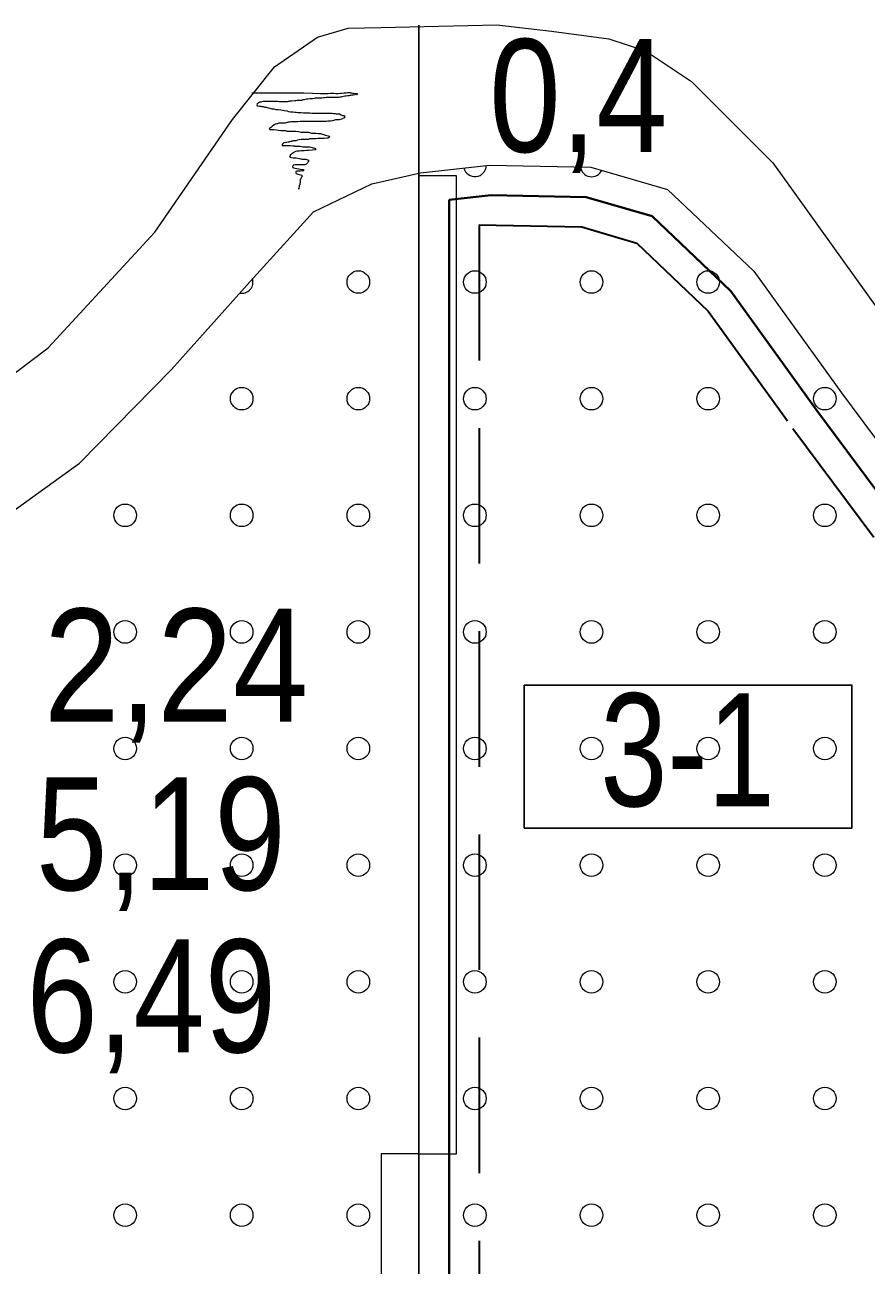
# Model space of a CAD drawing. Extents: x 640104 to 640970, y 6442278 to 6442689.
# Drawn here: x 640159.88 to 640182.25, y 6442627.04 to 6442660.01 of the extents above; entities that cross this region are included whole.
import ezdxf
from ezdxf.enums import TextEntityAlignment as Align

# ---------------------------------------------------------------- set-up
doc = ezdxf.new("R2010")
doc.units = 0
doc.header["$LTSCALE"] = 1.2
doc.linetypes.add('MEDIUM_DASHED', pattern=[4.5, 3, -1.5])
for name, color, linetype, lineweight in [('31', 7, 'Continuous', 13), ('32', 7, 'Continuous', 25), ('33', 7, 'Continuous', 13), ('35', 7, 'Continuous', 35), ('40', 7, 'Continuous', 13), ('43', 7, 'Continuous', 13)]:
    doc.layers.add(name, color=color, linetype=linetype, lineweight=lineweight)

msp = doc.modelspace()

# ---------------------------------------------------------------- linework, layer by layer
at = {"layer": '31'}
for points in [[(640156.37, 6442648.31), (640160.5, 6442651.42), (640163.34, 6442654.5), (640165.4, 6442657.49), (640166.52, 6442658.89), (640167.66, 6442659.68), (640168.48, 6442659.92), (640169.35, 6442659.94), (640172.43, 6442660.01), (640173.88, 6442659.84), (640175.41, 6442659.64), (640176.38, 6442659.32), (640177.61, 6442658.5), (640179.77, 6442656.34), (640184.76, 6442649.39), (640186.79, 6442646.21), (640189.94, 6442641.06), (640191.56, 6442638.06), (640192.65, 6442636.58), (640194.13, 6442635.64), (640196.16, 6442634.76), (640198.04, 6442634.46), (640200.04, 6442634.21), (640202.41, 6442634.39)], [(640158.85, 6442646.57), (640161.34, 6442648.36), (640163.78, 6442650.85), (640165.87, 6442653.19), (640167.56, 6442655.04), (640169.11, 6442655.78), (640170.4, 6442656.08), (640172.24, 6442656.28), (640174.93, 6442656.23), (640176.97, 6442655.63), (640179.26, 6442653.46), (640181.59, 6442650.23), (640184.48, 6442646.35), (640187.77, 6442641.29), (640190, 6442637.63), (640192.1, 6442634.94), (640193.52, 6442633.8), (640194.57, 6442633.3), (640196.62, 6442632.7), (640199.45, 6442632.25), (640202.33, 6442632.43)]]:
    msp.add_lwpolyline(points, dxfattribs=at)
at = {"layer": '32'}
msp.add_line((640170.36, 6442660), (640170.36, 6442540), dxfattribs=at)
at = {"layer": '33'}
for points in [[(640171.36, 6442630), (640171.36, 6442656), (640170.4, 6442656), (640170.36, 6442656), (640170.36, 6442630)], [(640169.36, 6442630), (640169.36, 6442600), (640170.36, 6442600), (640170.36, 6442630)]]:
    msp.add_lwpolyline(points, close=True, dxfattribs=at)
at = {"layer": '33', "lineweight": 25}
msp.add_lwpolyline([(640173.16, 6442642.46), (640181.87, 6442642.46), (640181.87, 6442638.66), (640173.16, 6442638.66)], close=True, dxfattribs=at)
at = {"layer": '35', "lineweight": 40}
msp.add_line((640171.16, 6442655.36), (640171.16, 6442545.53), dxfattribs=at)
at = {"layer": '35', "linetype": 'MEDIUM_DASHED'}
msp.add_line((640171.96, 6442654.69), (640171.96, 6442565.61), dxfattribs=at)
at = {"layer": '35', "lineweight": 40}
msp.add_lwpolyline([(640171.16, 6442655.36), (640172.28, 6442655.48), (640174.81, 6442655.43), (640176.56, 6442654.92), (640178.65, 6442652.93), (640180.94, 6442649.76), (640183.82, 6442645.89), (640187.09, 6442640.86), (640189.34, 6442637.18), (640191.53, 6442634.38), (640193.09, 6442633.12), (640194.28, 6442632.55), (640196.45, 6442631.92), (640199.41, 6442631.44), (640202.41, 6442631.63)], dxfattribs=at)
at = {"layer": '35', "linetype": 'MEDIUM_DASHED'}
msp.add_lwpolyline([(640171.96, 6442654.69), (640174.69, 6442654.64), (640176.15, 6442654.21), (640178.05, 6442652.4), (640180.3, 6442649.28), (640183.16, 6442645.44), (640186.41, 6442640.43), (640188.68, 6442636.72), (640190.95, 6442633.81), (640192.66, 6442632.44), (640194, 6442631.8), (640196.27, 6442631.14), (640199.37, 6442630.64), (640202.49, 6442630.84)], dxfattribs=at)
at = {"layer": '40'}
for points in [[(640165.92, 6442658.2), (640165.96, 6442658.2), (640166.03, 6442658.2), (640166.1, 6442658.2), (640166.12, 6442658.2), (640166.19, 6442658.2), (640166.3, 6442658.2), (640166.51, 6442658.2), (640166.63, 6442658.2), (640166.66, 6442658.2), (640166.68, 6442658.2), (640166.73, 6442658.2), (640166.78, 6442658.2), (640166.86, 6442658.2), (640166.91, 6442658.2), (640166.95, 6442658.2), (640167.01, 6442658.2), (640167.06, 6442658.2), (640167.1, 6442658.2), (640167.16, 6442658.2), (640167.19, 6442658.2), (640167.24, 6442658.2), (640167.3, 6442658.2), (640167.53, 6442658.19), (640167.74, 6442658.18), (640167.8, 6442658.18), (640167.84, 6442658.18), (640167.86, 6442658.18), (640167.9, 6442658.18), (640167.94, 6442658.18), (640168.01, 6442658.19), (640168.04, 6442658.19), (640168.06, 6442658.19), (640168.08, 6442658.19), (640168.1, 6442658.19), (640168.15, 6442658.18), (640168.18, 6442658.18), (640168.21, 6442658.18), (640168.27, 6442658.19), (640168.31, 6442658.19), (640168.36, 6442658.2), (640168.38, 6442658.2), (640168.43, 6442658.2), (640168.46, 6442658.21), (640168.49, 6442658.21), (640168.52, 6442658.21), (640168.54, 6442658.2), (640168.57, 6442658.2), (640168.6, 6442658.19), (640168.62, 6442658.19)], [(640168.62, 6442658.19), (640168.66, 6442658.18), (640168.68, 6442658.18), (640168.71, 6442658.18), (640168.73, 6442658.16), (640168.71, 6442658.16), (640168.72, 6442658.16), (640168.7, 6442658.16), (640168.66, 6442658.15), (640168.62, 6442658.14), (640168.6, 6442658.14), (640168.57, 6442658.14), (640168.54, 6442658.13), (640168.52, 6442658.13), (640168.5, 6442658.12), (640168.46, 6442658.12), (640168.42, 6442658.11), (640168.39, 6442658.11), (640168.31, 6442658.1), (640168.28, 6442658.09), (640168.26, 6442658.09), (640168.22, 6442658.08), (640168.19, 6442658.08), (640168.17, 6442658.08), (640168.13, 6442658.08), (640168.1, 6442658.08), (640168.03, 6442658.08), (640167.99, 6442658.08), (640167.94, 6442658.08), (640167.89, 6442658.08), (640167.85, 6442658.07), (640167.82, 6442658.07), (640167.78, 6442658.06), (640167.74, 6442658.06), (640167.62, 6442658.06), (640167.6, 6442658.06), (640167.58, 6442658.05), (640167.53, 6442658.04), (640167.46, 6442658.04), (640167.41, 6442658.03), (640167.37, 6442658.03), (640167.31, 6442658.02), (640167.27, 6442658.02), (640167.24, 6442658), (640167.2, 6442658), (640167.18, 6442658), (640167.16, 6442658), (640167.12, 6442658), (640167.09, 6442657.99), (640167.06, 6442657.99), (640166.98, 6442657.98), (640166.94, 6442657.98)], [(640166.94, 6442657.98), (640166.92, 6442657.97), (640166.88, 6442657.97), (640166.86, 6442657.96), (640166.83, 6442657.96), (640166.81, 6442657.96), (640166.78, 6442657.96), (640166.74, 6442657.96), (640166.71, 6442657.96), (640166.66, 6442657.96), (640166.64, 6442657.96), (640166.6, 6442657.97), (640166.58, 6442657.97), (640166.55, 6442657.97), (640166.53, 6442657.97), (640166.5, 6442657.97), (640166.46, 6442657.97), (640166.42, 6442657.97), (640166.39, 6442657.97), (640166.37, 6442657.97), (640166.33, 6442657.97), (640166.3, 6442657.97), (640166.27, 6442657.97), (640166.25, 6442657.97), (640166.22, 6442657.97), (640166.18, 6442657.96), (640166.16, 6442657.95), (640166.13, 6442657.95), (640166.1, 6442657.94), (640166.09, 6442657.93), (640166.07, 6442657.92), (640166.06, 6442657.91), (640166.05, 6442657.88), (640166.06, 6442657.86), (640166.12, 6442657.85), (640166.16, 6442657.85), (640166.18, 6442657.84), (640166.22, 6442657.84), (640166.24, 6442657.83), (640166.26, 6442657.82), (640166.3, 6442657.82), (640166.33, 6442657.81), (640166.35, 6442657.8), (640166.4, 6442657.79), (640166.45, 6442657.78), (640166.5, 6442657.78), (640166.53, 6442657.77), (640166.56, 6442657.76), (640166.62, 6442657.76), (640166.69, 6442657.75)], [(640166.69, 6442657.75), (640166.78, 6442657.73), (640166.85, 6442657.72), (640166.89, 6442657.71), (640166.95, 6442657.7), (640167.02, 6442657.7), (640167.06, 6442657.69), (640167.1, 6442657.69), (640167.14, 6442657.68), (640167.19, 6442657.68), (640167.23, 6442657.68), (640167.29, 6442657.67), (640167.34, 6442657.67), (640167.39, 6442657.67), (640167.46, 6442657.67), (640167.51, 6442657.66), (640167.55, 6442657.66), (640167.58, 6442657.66), (640167.62, 6442657.66), (640167.67, 6442657.66), (640167.73, 6442657.66), (640167.79, 6442657.66), (640167.85, 6442657.66), (640167.89, 6442657.66), (640167.94, 6442657.66), (640167.97, 6442657.66), (640168.01, 6442657.66), (640168.05, 6442657.66), (640168.09, 6442657.65), (640168.13, 6442657.65), (640168.16, 6442657.64), (640168.25, 6442657.64), (640168.29, 6442657.62), (640168.33, 6442657.6), (640168.36, 6442657.6), (640168.38, 6442657.59), (640168.38, 6442657.56), (640168.38, 6442657.54), (640168.36, 6442657.53), (640168.34, 6442657.52), (640168.33, 6442657.51), (640168.3, 6442657.5), (640168.24, 6442657.48), (640168.14, 6442657.48), (640168.06, 6442657.46), (640168.01, 6442657.45), (640167.94, 6442657.45), (640167.89, 6442657.44), (640167.82, 6442657.44), (640167.74, 6442657.44), (640167.61, 6442657.44), (640167.5, 6442657.44)], [(640167.5, 6442657.44), (640167.44, 6442657.44), (640167.39, 6442657.44), (640167.34, 6442657.44), (640167.3, 6442657.44), (640167.26, 6442657.44), (640167.2, 6442657.44), (640167.14, 6442657.43), (640167.02, 6442657.43), (640166.97, 6442657.43), (640166.94, 6442657.42), (640166.88, 6442657.42), (640166.8, 6442657.4), (640166.71, 6442657.4), (640166.68, 6442657.4), (640166.64, 6442657.4), (640166.62, 6442657.39), (640166.6, 6442657.38), (640166.58, 6442657.38), (640166.55, 6442657.37), (640166.53, 6442657.36), (640166.51, 6442657.35), (640166.47, 6442657.32), (640166.45, 6442657.31), (640166.44, 6442657.29), (640166.42, 6442657.28), (640166.41, 6442657.27), (640166.39, 6442657.25), (640166.38, 6442657.24), (640166.4, 6442657.23), (640166.42, 6442657.23), (640166.46, 6442657.23), (640166.5, 6442657.23), (640166.57, 6442657.22), (640166.62, 6442657.21), (640166.69, 6442657.2), (640166.77, 6442657.2), (640166.81, 6442657.2), (640166.85, 6442657.18), (640166.89, 6442657.18), (640167, 6442657.18), (640167.09, 6442657.18), (640167.16, 6442657.17), (640167.23, 6442657.16), (640167.33, 6442657.16), (640167.42, 6442657.16), (640167.5, 6442657.13), (640167.56, 6442657.13), (640167.62, 6442657.13), (640167.68, 6442657.12)], [(640167.68, 6442657.12), (640167.71, 6442657.12), (640167.74, 6442657.12), (640167.8, 6442657.1), (640167.85, 6442657.09), (640167.88, 6442657.08), (640167.91, 6442657.07), (640167.95, 6442657.06), (640167.97, 6442657.05), (640167.98, 6442657.02), (640167.96, 6442657.01), (640167.94, 6442657), (640167.92, 6442657), (640167.84, 6442656.99), (640167.8, 6442656.99), (640167.78, 6442656.99), (640167.73, 6442656.99), (640167.67, 6442656.99), (640167.62, 6442656.98), (640167.58, 6442656.98), (640167.55, 6442656.98), (640167.46, 6442656.98), (640167.42, 6442656.96), (640167.39, 6442656.96), (640167.35, 6442656.96), (640167.33, 6442656.96), (640167.29, 6442656.96), (640167.23, 6442656.96), (640167.18, 6442656.95), (640167.13, 6442656.94), (640167.09, 6442656.93), (640167.06, 6442656.93), (640167.03, 6442656.93), (640167.01, 6442656.92), (640166.97, 6442656.92), (640166.96, 6442656.91), (640166.92, 6442656.9), (640166.9, 6442656.89), (640166.88, 6442656.89), (640166.85, 6442656.88), (640166.81, 6442656.88), (640166.77, 6442656.87), (640166.74, 6442656.85), (640166.72, 6442656.84), (640166.72, 6442656.8), (640166.74, 6442656.8), (640166.79, 6442656.8), (640166.86, 6442656.8), (640166.91, 6442656.8), (640166.94, 6442656.8), (640167.01, 6442656.79), (640167.05, 6442656.79)], [(640167.05, 6442656.79), (640167.06, 6442656.78), (640167.09, 6442656.78), (640167.13, 6442656.78), (640167.18, 6442656.78), (640167.2, 6442656.78), (640167.27, 6442656.77), (640167.33, 6442656.77), (640167.35, 6442656.77), (640167.38, 6442656.77), (640167.41, 6442656.77), (640167.45, 6442656.77), (640167.49, 6442656.76), (640167.52, 6442656.75), (640167.55, 6442656.74), (640167.58, 6442656.73), (640167.61, 6442656.72), (640167.61, 6442656.69), (640167.53, 6442656.68), (640167.42, 6442656.67), (640167.38, 6442656.67), (640167.31, 6442656.66), (640167.27, 6442656.66), (640167.22, 6442656.66), (640167.18, 6442656.65), (640167.13, 6442656.65), (640167.08, 6442656.64), (640167.02, 6442656.61), (640167.01, 6442656.6), (640166.98, 6442656.58), (640166.96, 6442656.56), (640166.94, 6442656.55), (640166.94, 6442656.52), (640166.92, 6442656.5), (640166.94, 6442656.49), (640166.97, 6442656.48), (640167.02, 6442656.47), (640167.1, 6442656.47), (640167.18, 6442656.46), (640167.22, 6442656.45), (640167.25, 6442656.44), (640167.3, 6442656.44), (640167.35, 6442656.44), (640167.42, 6442656.41), (640167.42, 6442656.38), (640167.41, 6442656.36), (640167.4, 6442656.34), (640167.35, 6442656.3), (640167.33, 6442656.29), (640167.29, 6442656.29), (640167.23, 6442656.29), (640167.18, 6442656.29), (640167.13, 6442656.29), (640167.07, 6442656.29), (640167.02, 6442656.28), (640167.01, 6442656.25), (640167, 6442656.24), (640167.01, 6442656.22), (640167.03, 6442656.21), (640167.11, 6442656.19), (640167.17, 6442656.18), (640167.2, 6442656.17), (640167.24, 6442656.16), (640167.28, 6442656.16), (640167.3, 6442656.14), (640167.29, 6442656.13), (640167.25, 6442656.13), (640167.2, 6442656.12), (640167.14, 6442656.12), (640167.11, 6442656.12), (640167.09, 6442656.11), (640167.09, 6442656.08), (640167.1, 6442656.06), (640167.12, 6442656.05), (640167.14, 6442656.04), (640167.18, 6442656.03), (640167.22, 6442656.02), (640167.25, 6442656.01), (640167.26, 6442655.98), (640167.24, 6442655.96), (640167.23, 6442655.94), (640167.22, 6442655.92), (640167.2, 6442655.9), (640167.2, 6442655.87), (640167.2, 6442655.84), (640167.2, 6442655.81), (640167.19, 6442655.79), (640167.19, 6442655.76), (640167.18, 6442655.74), (640167.18, 6442655.71), (640167.17, 6442655.68), (640167.17, 6442655.65), (640167.17, 6442655.64), (640167.17, 6442655.67)]]:
    msp.add_lwpolyline(points, dxfattribs=at)
at = {"layer": '43'}
for centre in [(640168.749, 6442653.173), (640171.849, 6442653.173), (640174.949, 6442653.173), (640178.049, 6442653.173), (640165.649, 6442650.073), (640168.749, 6442650.073), (640171.849, 6442650.073), (640174.949, 6442650.073), (640178.049, 6442650.073), (640181.149, 6442650.073), (640162.549, 6442646.973), (640165.649, 6442646.973), (640168.749, 6442646.973), (640171.849, 6442646.973), (640174.949, 6442646.973), (640178.049, 6442646.973), (640181.149, 6442646.973), (640162.549, 6442643.873), (640165.649, 6442643.873), (640168.749, 6442643.873), (640171.849, 6442643.873), (640174.949, 6442643.873), (640178.049, 6442643.873), (640181.149, 6442643.873), (640162.549, 6442640.773), (640165.649, 6442640.773), (640168.749, 6442640.773), (640171.849, 6442640.773), (640174.949, 6442640.773), (640178.049, 6442640.773), (640181.149, 6442640.773), (640162.549, 6442637.673), (640165.649, 6442637.673), (640168.749, 6442637.673), (640171.849, 6442637.673), (640174.949, 6442637.673), (640178.049, 6442637.673), (640181.149, 6442637.673), (640162.549, 6442634.573), (640165.649, 6442634.573), (640168.749, 6442634.573), (640171.849, 6442634.573), (640174.949, 6442634.573), (640178.049, 6442634.573), (640181.149, 6442634.573), (640162.549, 6442631.473), (640165.649, 6442631.473), (640168.749, 6442631.473), (640171.849, 6442631.473), (640174.949, 6442631.473), (640178.049, 6442631.473), (640181.149, 6442631.473), (640162.549, 6442628.373), (640165.649, 6442628.373), (640168.749, 6442628.373), (640171.849, 6442628.373), (640174.949, 6442628.373), (640178.049, 6442628.373), (640181.149, 6442628.373)]:
    msp.add_circle(centre, 0.3, dxfattribs=at)
for centre, start, end in [((640171.849, 6442656.273), 192.4769, 359.8635), ((640174.949, 6442656.273), 186.7415, 335.3073), ((640165.649, 6442653.173), 257.9996, 18.1347)]:
    msp.add_arc(centre, 0.3, start, end, dxfattribs=at)

# ---------------------------------------------------------------- texts
at = {"layer": '32', "width": 0.85}
msp.add_text('0,4', height=3, dxfattribs=at).set_placement((640174.6, 6442656.63), align=Align.CENTER)
at = {"layer": '33'}
for s, width, p in [('2,24', 0.9, (640163.905, 6442641.49)), ('3-1', 0.8, (640177.5, 6442639.24)), ('5,19', 0.85, (640163.5, 6442637.01)), ('6,49', 0.85, (640163.245, 6442632.7))]:
    msp.add_text(s, height=3, dxfattribs=dict(at, width=width)).set_placement(p, align=Align.CENTER)

doc.saveas('drawing.dxf')
